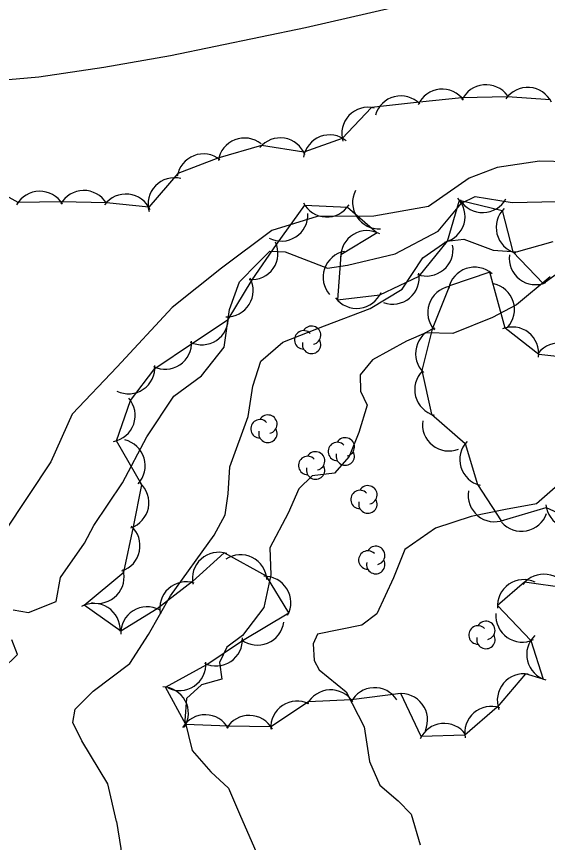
# Model space of a CAD drawing. Extents: x 646142 to 649934, y 5874075 to 5876351.
# Drawn here: x 647494.4 to 647554.7, y 5875815.2 to 5875909 of the extents above; entities that cross this region are included whole.
import ezdxf

# ---------------------------------------------------------------- set-up
doc = ezdxf.new("R2010")
doc.units = 0
for name, color, linetype in [('Niveau 1', 7, 'Continuous'), ('Niveau 2', 7, 'Continuous'), ('Niveau 21', 7, 'Continuous'), ('Niveau 44', 7, 'Continuous')]:
    doc.layers.add(name, color=color, linetype=linetype)

msp = doc.modelspace()

# ---------------------------------------------------------------- linework, layer by layer
at = {"layer": 'Niveau 1'}
for points in [[(647555.005, 5875879.442), (647551.197, 5875876.248), (647548.477, 5875874.826), (647543.968, 5875872.994), (647540.875, 5875873.083), (647538.682, 5875872.115), (647534.827, 5875870.006), (647533.446, 5875868.318)], [(647533.446, 5875868.318), (647533.455, 5875866.427), (647534.235, 5875864.843), (647533.272, 5875861.765), (647532.164, 5875859.016), (647530.516, 5875857.129), (647527.976, 5875856.815), (647526.46, 5875855.343), (647525.238, 5875852.583), (647523.158, 5875848.647), (647523.282, 5875845.565), (647522.493, 5875841.875), (647520.054, 5875838.706), (647518.296, 5875837.382), (647517.435, 5875835.633), (647517.733, 5875833.715), (647515.395, 5875833.077), (647513.716, 5875831.532), (647513.497, 5875829.047), (647514.337, 5875825.638), (647516.454, 5875823.217), (647518.459, 5875821.359), (647519.849, 5875818.178), (647521.832, 5875813.57)]]:
    msp.add_lwpolyline(points, dxfattribs=at)
at = {"layer": 'Niveau 2'}
for points in [[(647560.249, 5875892.404), (647553.806, 5875892.56), (647548.995, 5875891.844), (647545.803, 5875890.637), (647541.174, 5875887.402), (647534.963, 5875886.314), (647528.534, 5875886.298), (647523.405, 5875884.685), (647517.669, 5875880.417), (647512.069, 5875875.932), (647505.824, 5875869.191), (647500.71, 5875863.834), (647498.302, 5875858.405), (647493.083, 5875850.56)], [(647494.005, 5875841.59), (647495.752, 5875841.306), (647498.9, 5875842.545), (647499.381, 5875845.297), (647502.103, 5875849.195), (647503.171, 5875851.201), (647506.436, 5875856.017), (647509.202, 5875861.243), (647512.256, 5875865.866), (647515.415, 5875868.199), (647517.97, 5875871.449), (647518.594, 5875875.712), (647519.724, 5875878.876), (647521.816, 5875880.986), (647523.178, 5875882.332), (647524.903, 5875882.276), (647529.725, 5875880.405), (647531.985, 5875880.748), (647537.421, 5875882.045), (647542.278, 5875884.607), (647544.952, 5875887.812), (647546.488, 5875888.543), (647550.678, 5875887.873), (647555.767, 5875887.984)], [(647505.768, 5875817.566), (647504.787, 5875821.826), (647501.798, 5875826.744), (647500.797, 5875828.823), (647501.052, 5875830.341), (647503.087, 5875832.384), (647507.251, 5875835.503), (647509.394, 5875838.819), (647511.891, 5875843.205), (647516.841, 5875850.078), (647518.107, 5875852.387), (647518.451, 5875854.776), (647518.616, 5875857.836), (647520.7, 5875863.559), (647521.23, 5875867.001), (647522.159, 5875869.852), (647524.643, 5875871.998), (647529.387, 5875873.856), (647534.579, 5875875.817), (647538.202, 5875878.022), (647540.551, 5875881.59), (647543.29, 5875883.476), (647545.211, 5875883.727), (647548.537, 5875882.455), (647551.187, 5875882.263), (647555.366, 5875883.432)], [(647555.569, 5875855.514), (647553.467, 5875853.642), (647549.937, 5875852.999), (647546.022, 5875852.202), (647541.987, 5875850.878), (647538.511, 5875848.466), (647537.222, 5875845.247), (647535.331, 5875841.165), (647533.632, 5875839.849), (647528.598, 5875838.824), (647528.075, 5875837.742), (647528.197, 5875835.866), (647528.757, 5875834.779), (647531.845, 5875832.29), (647533.878, 5875828.322), (647534.482, 5875824.38), (647535.65, 5875821.697), (647537.759, 5875819.91), (647539.214, 5875818.4), (647540.232, 5875814.902)], [(647492.817, 5875834.857), (647494.492, 5875836.522), (647493.873, 5875838.184)], [(647505.768, 5875817.566), (647506.232, 5875814.515), (647506.342, 5875801.451), (647502.584, 5875792.928), (647493.576, 5875781.923), (647488.937, 5875776.637), (647478.816, 5875764.146), (647470.092, 5875749.051), (647456.543, 5875733.008), (647446.005, 5875718.994), (647436.017, 5875711.105), (647423.399, 5875701.46), (647417.029, 5875696.974)]]:
    msp.add_lwpolyline(points, dxfattribs=at)
at = {"layer": 'Niveau 21'}
msp.add_lwpolyline([(647445.13, 5875910.668), (647450.91, 5875906.859), (647455.92, 5875905.053), (647461.439, 5875903.879), (647462.2, 5875903.147), (647462.391, 5875902.358), (647462.557, 5875900.642), (647462.105, 5875898.171), (647457.965, 5875886.202), (647463.691, 5875884.124), (647467.865, 5875895.748), (647470.626, 5875900.531), (647472.053, 5875901.253), (647473.854, 5875901.665), (647477.783, 5875901.484), (647480.562, 5875901.303), (647485.071, 5875901.065), (647488.717, 5875901.433), (647496.93, 5875902.146), (647504.301, 5875903.236), (647511.877, 5875904.578), (647527.216, 5875907.742), (647542.068, 5875911.204)], dxfattribs=at)
at = {"layer": 'Niveau 44'}
for points in [[(647555, 5875899.531), (647550.158, 5875899.881), (647544.987, 5875899.754), (647540.158, 5875899.264), (647534.721, 5875898.661), (647531.388, 5875895.132), (647527.024, 5875893.576), (647522.231, 5875894.341), (647517.249, 5875892.916), (647512.723, 5875891.16), (647509.426, 5875887.328), (647504.6, 5875887.848), (647499.431, 5875887.959), (647494.578, 5875887.873), (647490.514, 5875890.093)], [(647556.919, 5875844.066), (647552.111, 5875844.738), (647549.02, 5875842.104), (647552.826, 5875838.105), (647554.219, 5875833.749), (647552.21, 5875834.325), (647548.985, 5875830.564), (647545.321, 5875827.381), (647540.372, 5875827.216), (647538.038, 5875832.089), (647532.416, 5875831.4), (647527.568, 5875831.166), (647523.291, 5875828.333), (647518.438, 5875828.411), (647513.624, 5875828.564), (647511.32, 5875832.837), (647516.024, 5875835.41), (647520.052, 5875838.119), (647525.324, 5875841.273), (647522.791, 5875845.413), (647517.981, 5875848.083), (647514.387, 5875844.82), (647510.355, 5875841.732), (647506.236, 5875839.165), (647502.069, 5875842.127), (647506.573, 5875845.87), (647507.671, 5875851.043), (647508.647, 5875855.798), (647505.734, 5875860.819), (647507.341, 5875865.4), (647510.125, 5875869.034), (647514.403, 5875871.894), (647518.436, 5875874.595), (647521.149, 5875879.108), (647523.932, 5875883.085), (647527.137, 5875887.577), (647531.987, 5875887.359), (647535.373, 5875884.446), (647531.221, 5875881.93), (647530.841, 5875876.804), (647535.66, 5875877.389), (647540.124, 5875879.524), (647543.358, 5875883.472), (647544.714, 5875888.132), (647549.573, 5875886.959), (647550.763, 5875882.253), (647554.221, 5875878.675), (647559.217, 5875882.282)], [(647558.843, 5875870.033), (647553.708, 5875870.627), (647549.883, 5875873.614), (647548.157, 5875879.976), (647543.562, 5875878.41), (647541.6, 5875873.49), (647540.417, 5875868.782), (647541.535, 5875863.815), (647545.363, 5875860.495)], [(647545.363, 5875860.495), (647546.743, 5875855.841), (647549.444, 5875851.711), (647554.572, 5875853.229), (647558.997, 5875851.235)]]:
    msp.add_lwpolyline(points, dxfattribs=at)
for centre, radius, start, end in [((647547.725, 5875898.257), 3, 35.78611, 155.76405), ((647542.751, 5875897.755), 3, 35.78611, 155.76405), ((647552.452, 5875897.947), 3, 25.85391, 145.83186), ((647538.051, 5875896.982), 3, 44.33944, 164.31739), ((647534.336, 5875895.686), 3, 76.64234, 196.62028), ((647529.951, 5875892.552), 3, 50.93939, 170.91733), ((647520.286, 5875892.201), 3, 51.21052, 171.18847), ((647524.349, 5875892.217), 3, 20.92301, 140.90095), ((647515.624, 5875890.394), 3, 51.21052, 171.18847), ((647512.333, 5875887.686), 3, 75.99266, 195.97061), ((647497.036, 5875886.153), 3, 31.00813, 150.98608), ((647502.035, 5875886.239), 3, 31.00813, 150.98608), ((647506.824, 5875885.835), 3, 23.85115, 143.82909), ((647535.566, 5875887.881), 3, 153.36126, 273.3392), ((647529.641, 5875889.23), 3, 207.43037, 327.40832), ((647542.343, 5875886.295), 3, 283.77496, 43.75291), ((647547.35, 5875889.727), 3, 211.37464, 331.35258), ((647551.878, 5875885.038), 3, 134.17992, 254.15786), ((647524.502, 5875886.493), 3, 242.36894, 2.34688), ((647534.211, 5875881.68), 3, 61.20955, 181.1875), ((647521.096, 5875882.107), 3, 265.01393, 24.99187), ((647532.212, 5875879.379), 3, 101.05911, 221.03706), ((647540.976, 5875882.523), 3, 249.75431, 9.73225), ((647553.352, 5875881.546), 3, 172.83231, 292.81026), ((647546.428, 5875877.524), 3, 48.81262, 168.79056), ((647537.131, 5875879.327), 3, 249.75431, 9.73225), ((647518.277, 5875877.877), 3, 268.27842, 28.25636), ((647547.955, 5875875.712), 3, 317.70353, 77.68147), ((647533.038, 5875878.847), 3, 216.922, 336.89994), ((647544.107, 5875875.382), 3, 101.36326, 221.3412), ((647515.438, 5875874.709), 3, 243.80844, 3.78638), ((647527.907, 5875872.797), 1.046, 282.26917, 149.72626), ((647527.007, 5875872.274), 1.046, 44.11537, 269.80396), ((647542.719, 5875870.707), 3, 105.89795, 225.8759), ((647550.71, 5875870.731), 3, 352.011, 111.98894), ((647511.282, 5875871.929), 3, 243.80844, 3.78638), ((647527.907, 5875871.751), 1.046, 166.93686, 29.62122), ((647556.007, 5875868.895), 3, 20.79697, 140.77491), ((647507.127, 5875869.148), 3, 243.80844, 3.78638), ((647542.622, 5875866.611), 3, 134.75904, 254.73698), ((647504.873, 5875863.693), 3, 280.66814, 40.64609), ((647522.947, 5875862.697), 1.046, 282.26917, 149.72626), ((647522.047, 5875862.174), 1.046, 44.11537, 269.80396), ((647543.501, 5875862.648), 3, 171.49065, 291.46859), ((647522.947, 5875861.651), 1.046, 166.93686, 29.62122), ((647506.012, 5875857.982), 3, 316.78759, 76.76553), ((647530.837, 5875859.594), 1.046, 44.11537, 269.80396), ((647531.737, 5875860.117), 1.046, 282.26917, 149.72626), ((647547.743, 5875858.669), 3, 136.51793, 256.49588), ((647527.467, 5875858.004), 1.046, 44.11537, 269.80396), ((647528.367, 5875858.527), 1.046, 282.26917, 149.72626), ((647531.737, 5875859.071), 1.046, 166.93686, 29.62122), ((647528.367, 5875857.481), 1.046, 166.93686, 29.62122), ((647506.431, 5875853.775), 3, 288.40546, 48.3834), ((647533.407, 5875854.144), 1.046, 44.11537, 269.80396), ((647534.307, 5875854.667), 1.046, 282.26917, 149.72626), ((647548.69, 5875854.615), 3, 170.54891, 290.52686), ((647534.307, 5875853.621), 1.046, 166.93686, 29.62122), ((647557.509, 5875853.84), 3, 185.74551, 305.72345), ((647551.76, 5875853.522), 3, 221.0108, 340.98874), ((647505.425, 5875848.877), 3, 288.40546, 48.3834), ((647535.197, 5875847.787), 1.046, 282.26917, 149.72626), ((647517.369, 5875845.146), 3, 72.23527, 192.21321), ((647519.836, 5875844.866), 3, 3.54013, 123.51808), ((647534.297, 5875847.264), 1.046, 44.11537, 269.80396), ((647535.197, 5875846.741), 1.046, 166.93686, 29.62122), ((647503.621, 5875845.34), 3, 256.17522, 16.15317), ((647554.271, 5875842.656), 3, 22.04272, 142.02067), ((647513.666, 5875841.786), 3, 72.23527, 192.21321), ((647522.554, 5875842.423), 3, 331.46258, 91.44052), ((647552.019, 5875842.041), 3, 64.81165, 184.78959), ((647503.167, 5875839.335), 3, 357.4528, 117.43075), ((647509.228, 5875838.952), 3, 61.93375, 181.9117), ((647551.838, 5875840.938), 3, 175.22214, 295.20009), ((647521.77, 5875840.592), 3, 232.52113, 352.49907), ((647547.707, 5875839.277), 1.046, 282.26917, 149.72626), ((647546.807, 5875838.754), 1.046, 44.11537, 269.80396), ((647517.054, 5875838.228), 3, 243.92421, 3.90215), ((647547.707, 5875838.231), 1.046, 166.93686, 29.62122), ((647555.344, 5875836.53), 3, 133.97598, 253.95393), ((647512.904, 5875835.439), 3, 243.92421, 3.90215), ((647552.003, 5875831.332), 3, 80.05805, 200.03599), ((647510.92, 5875829.863), 3, 328.33911, 88.31706), ((647530.077, 5875829.522), 3, 32.75906, 152.73701), ((647535.071, 5875829.761), 3, 32.75906, 152.73701), ((647538.084, 5875829.09), 3, 336.87163, 96.84958), ((647526.259, 5875828.243), 3, 63.49596, 183.4739), ((647548.309, 5875827.641), 3, 70.98388, 190.96183), ((647515.837, 5875826.691), 3, 29.08096, 149.0589), ((647520.836, 5875826.609), 3, 29.08096, 149.0589), ((647542.965, 5875825.708), 3, 35.81239, 155.79033)]:
    msp.add_arc(centre, radius, start, end, dxfattribs=at)

doc.saveas('drawing.dxf')
